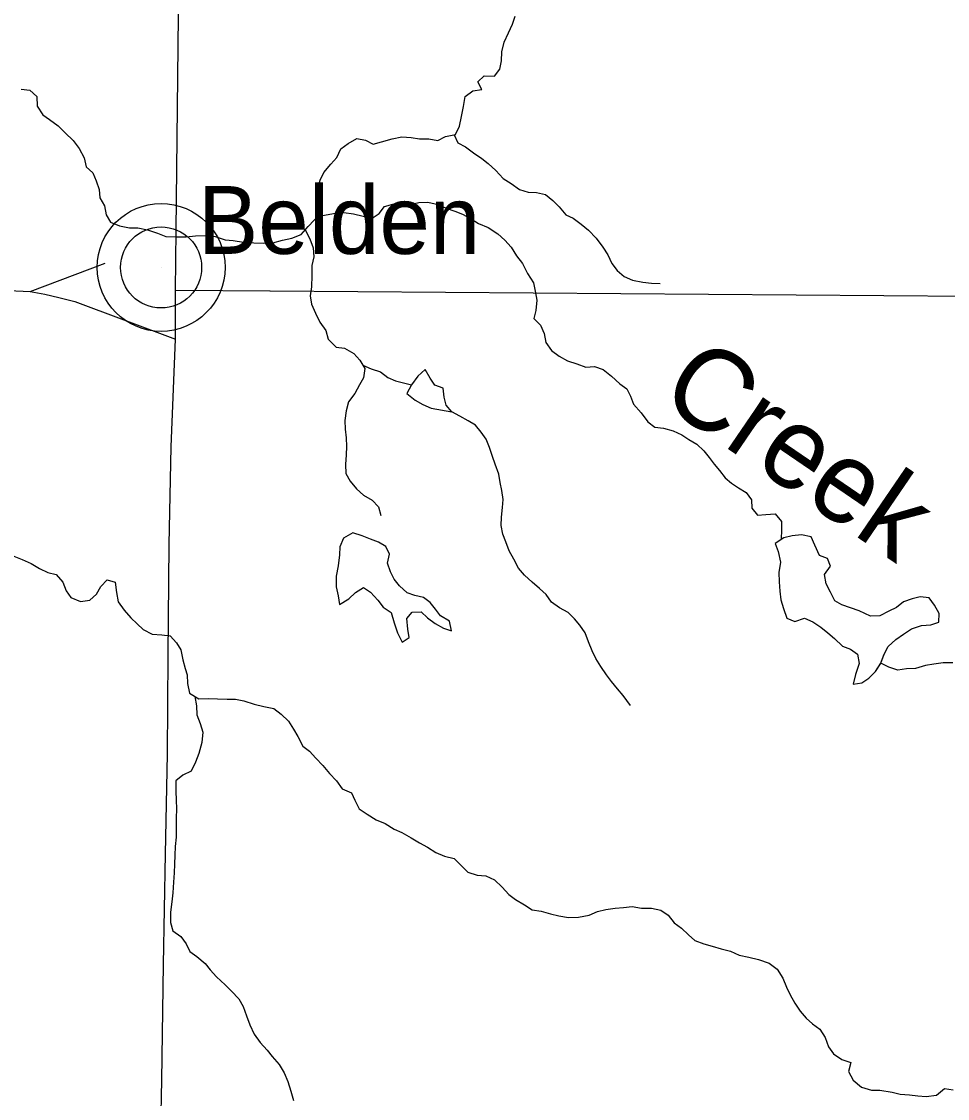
# Model space of a CAD drawing. Extents: x 1857828 to 2277390, y 930619 to 1324581.
# Drawn here: x 2098803 to 2104491, y 1174835 to 1181451 of the extents above; entities that cross this region are included whole.
import ezdxf

# ---------------------------------------------------------------- set-up
doc = ezdxf.new("R2010")
doc.units = 0
for name, color, linetype in [('GM_X_Minor_Lake', 7, 'Continuous'), ('GM_X_Minor_River', 7, 'Continuous'), ('GM_X_Minor_River_Text', 7, 'Continuous'), ('GM_X_State_Route', 7, 'Continuous'), ('GM_X_Township_Road', 7, 'Continuous'), ('GM_X_Unincorporated', 7, 'Continuous'), ('GM_X_Unincorporated_Location', 7, 'Continuous'), ('GM_X_Unincorporated_Text', 7, 'Continuous')]:
    doc.layers.add(name, color=color, linetype=linetype)

msp = doc.modelspace()

# ---------------------------------------------------------------- linework, layer by layer
at = {"layer": 'GM_X_Minor_Lake'}
for points in [[(2101445.9, 1179053.4), (2101411.7, 1179093.9), (2101399.8, 1179144.2), (2101391.9, 1179198.5), (2101341.7, 1179216.8), (2101313.7, 1179261.1), (2101281.6, 1179313.5), (2101237.2, 1179271.5), (2101198.8, 1179219.4), (2101170.5, 1179165.3)], [(2101445.8, 1179053.6), (2101411.7, 1179093.9), (2101399.8, 1179144.2), (2101391.9, 1179198.5), (2101341.7, 1179216.8), (2101313.7, 1179261.1), (2101281.6, 1179313.5), (2101237.2, 1179271.5), (2101198.8, 1179219.4), (2101170.5, 1179165.3)], [(2101170.5, 1179165.3), (2101220.7, 1179124.9), (2101266.9, 1179098.6), (2101319.1, 1179076.2), (2101445.9, 1179053.4)], [(2101170.5, 1179165.3), (2101220.7, 1179124.9), (2101266.9, 1179098.6), (2101319.1, 1179076.2), (2101446.2, 1179053.3)], [(2101124.5, 1177984), (2101092.5, 1178026.3), (2101068.5, 1178070.7), (2101050.5, 1178123), (2101062.8, 1178179.2), (2101040.8, 1178225.5), (2100994.6, 1178251.8), (2100946.4, 1178270.1), (2100896.1, 1178292.5), (2100837.8, 1178310.8), (2100781.4, 1178276.9), (2100757.1, 1178224.8), (2100756.9, 1178174.5), (2100746.7, 1178106.3), (2100734.4, 1178044), (2100736.2, 1177977.7), (2100748.1, 1177923.4), (2100756, 1177869.1), (2100812.4, 1177905), (2100854.8, 1177943), (2100903.2, 1177974.9), (2100947.3, 1177944.6), (2100991.4, 1177896.2), (2101023.5, 1177853.8), (2101073.7, 1177821.5), (2101091.6, 1177757.1), (2101111.5, 1177694.7), (2101141.5, 1177638.3), (2101183.9, 1177666.2), (2101176, 1177718.5)], [(2104079.3, 1177505.5), (2104102.9, 1177564.7), (2104127.2, 1177610.8), (2104173.6, 1177654.8), (2104220, 1177686.8), (2104270.4, 1177720.7), (2104330.8, 1177740.5), (2104389.2, 1177744.3), (2104437.5, 1177760.1), (2104439.7, 1177814.4), (2104411.7, 1177864.7), (2104377.6, 1177911.1), (2104323.3, 1177917.4), (2104273, 1177903.5), (2104220.6, 1177885.7), (2104178.2, 1177851.7), (2104129.9, 1177827.8), (2104075.5, 1177799.9), (2104017.1, 1177798.2), (2103948.8, 1177830.6), (2103894.5, 1177849), (2103842.3, 1177867.3), (2103798.1, 1177891.6), (2103772.1, 1177946), (2103746.1, 1177996.3), (2103736.3, 1178054.6), (2103772.6, 1178104.7), (2103754.7, 1178153), (2103704.4, 1178171.3), (2103676.5, 1178233.7), (2103654.5, 1178286.1), (2103594.2, 1178298.4), (2103537.8, 1178290.6), (2103485.5, 1178278.8), (2103433.1, 1178244.9), (2103451, 1178194.6)], [(2104080.6, 1177508.6), (2104102.9, 1177564.7), (2104127.2, 1177610.8), (2104173.6, 1177654.8), (2104220, 1177686.8), (2104270.4, 1177720.7), (2104330.8, 1177740.5), (2104389.2, 1177744.3), (2104437.5, 1177760.1), (2104439.7, 1177814.4), (2104411.7, 1177864.7), (2104377.6, 1177911.1), (2104323.3, 1177917.4), (2104273, 1177903.5), (2104220.6, 1177885.7), (2104178.2, 1177851.7), (2104129.9, 1177827.8), (2104075.5, 1177799.9), (2104017.1, 1177798.2), (2103948.8, 1177830.6), (2103894.5, 1177849), (2103842.3, 1177867.3), (2103798.1, 1177891.6), (2103772.1, 1177946), (2103746.1, 1177996.3), (2103736.3, 1178054.6), (2103772.6, 1178104.7), (2103754.7, 1178153), (2103704.4, 1178171.3), (2103676.5, 1178233.7), (2103654.5, 1178286.1), (2103594.2, 1178298.4), (2103537.8, 1178290.6), (2103485.5, 1178278.8), (2103433.1, 1178244.9), (2103451, 1178194.6)], [(2103451, 1178194.6), (2103464.9, 1178130.2), (2103454.6, 1178065.9), (2103456.5, 1178009.7), (2103460.3, 1177951.4), (2103466.2, 1177899.1), (2103484.1, 1177844.8), (2103504, 1177786.4), (2103552.3, 1177766.1), (2103612.7, 1177785.9), (2103662.9, 1177763.6), (2103713.1, 1177731.2), (2103755.2, 1177694.9), (2103797.4, 1177660.5), (2103845.5, 1177614.1), (2103895.8, 1177595.8), (2103937.9, 1177565.4), (2103947.8, 1177507.1), (2103925.4, 1177438.9), (2103911.2, 1177380.7), (2103965.5, 1177388.5), (2104007.9, 1177416.4), (2104048.2, 1177458.5), (2104079.3, 1177505.5)], [(2103451, 1178194.6), (2103464.9, 1178130.2), (2103454.6, 1178065.9), (2103456.5, 1178009.7), (2103460.3, 1177951.4), (2103466.2, 1177899.1), (2103484.1, 1177844.8), (2103504, 1177786.4), (2103552.3, 1177766.1), (2103612.7, 1177785.9), (2103662.9, 1177763.6), (2103713.1, 1177731.2), (2103755.2, 1177694.9), (2103797.4, 1177660.5), (2103845.5, 1177614.1), (2103895.8, 1177595.8), (2103937.9, 1177565.4), (2103947.8, 1177507.1), (2103925.4, 1177438.9), (2103911.2, 1177380.7), (2103965.5, 1177388.5), (2104007.9, 1177416.4), (2104048.2, 1177458.5), (2104081.2, 1177508.2)], [(2101176, 1177718.5), (2101170.2, 1177782.9), (2101202.5, 1177822.9), (2101256.8, 1177824.7), (2101296.9, 1177788.3), (2101343.1, 1177753.9), (2101395.3, 1177723.6), (2101443.5, 1177707.3), (2101431.7, 1177767.6), (2101375.4, 1177800), (2101345.4, 1177840.3), (2101313.3, 1177882.7), (2101271.2, 1177913), (2101218.9, 1177925.3), (2101170.7, 1177941.6), (2101124.5, 1177984)]]:
    msp.add_lwpolyline(points, dxfattribs=at)
at = {"layer": 'GM_X_Minor_River'}
for points in [[(2100614.7, 1180264.9), (2100634.9, 1180311.1), (2100631.1, 1180361.3), (2100623.2, 1180423.6), (2100637.5, 1180475.8), (2100659.7, 1180523.9), (2100702.2, 1180576), (2100738.5, 1180616), (2100764.8, 1180670.2), (2100809.2, 1180702.1), (2100861.6, 1180732), (2100915.9, 1180721.7), (2100962.1, 1180697.4), (2101014.4, 1180711.2), (2101078.9, 1180731), (2101139.3, 1180742.8), (2101195.6, 1180738.6), (2101247.9, 1180730.3), (2101304.2, 1180730), (2101360.5, 1180719.7), (2101406.9, 1180745.6), (2101469.3, 1180757.4), (2101493.6, 1180807.5), (2101505.9, 1180867.8), (2101518.1, 1180930), (2101528.4, 1180990.2), (2101574.8, 1181026.2), (2101631.1, 1181034), (2101605.1, 1181080.3), (2101645.5, 1181118.3), (2101707.8, 1181116), (2101740.2, 1181158.1), (2101750.4, 1181210.3), (2101752.6, 1181264.5), (2101766.8, 1181324.7), (2101793.2, 1181382.9), (2101819.5, 1181435), (2101835.8, 1181485.2)], [(2098800.3, 1181036.7), (2098852.6, 1181030.4), (2098896.7, 1180990), (2098898.5, 1180931.7), (2098932.6, 1180877.3), (2098974.7, 1180849), (2099026.9, 1180810.6), (2099071.1, 1180768.2), (2099119.2, 1180719.8), (2099157.3, 1180671.4), (2099187.3, 1180613), (2099199.2, 1180558.6), (2099241.3, 1180522.3), (2099261.3, 1180472), (2099279.2, 1180419.6), (2099283.1, 1180367.4), (2099313.1, 1180319), (2099323, 1180262.7), (2099349, 1180218.4), (2099405.3, 1180196), (2099465.6, 1180183.7), (2099517.9, 1180183.5), (2099576.2, 1180171.1), (2099638.5, 1180150.8), (2099688.7, 1180130.5), (2099751.1, 1180128.2), (2099813.5, 1180127.9), (2099871.8, 1180135.7), (2099932.2, 1180137.4), (2099992.5, 1180131.1), (2100052.8, 1180110.7), (2100103.1, 1180106.5), (2100165.5, 1180096.2), (2100229.8, 1180091.8), (2100288.2, 1180089.6), (2100346.5, 1180091.3), (2100404.9, 1180107.1), (2100463.3, 1180120.9), (2100519.7, 1180142.8), (2100564.1, 1180192.8), (2100600.5, 1180230.8), (2100620.9, 1180253.3)], [(2101460.8, 1180755.8), (2101483.2, 1180705.1), (2101529.4, 1180680.8), (2101579.6, 1180644.4), (2101629.8, 1180610), (2101669.9, 1180579.7), (2101716.1, 1180535.3), (2101762.2, 1180486.8), (2101810.4, 1180456.5), (2101862.6, 1180420.1), (2101914.8, 1180403.8), (2101967.1, 1180401.5), (2102021.4, 1180389.2), (2102065.5, 1180350.8), (2102105.7, 1180312.5), (2102145.8, 1180264.1), (2102192, 1180243.8), (2102240.1, 1180205.4), (2102286.3, 1180169), (2102332.4, 1180120.6), (2102374.5, 1180064.1), (2102404.5, 1180017.8), (2102428.5, 1179965.4), (2102462.6, 1179921.1), (2102504.7, 1179884.7), (2102556.9, 1179862.4), (2102619.3, 1179850), (2102673.6, 1179843.8), (2102725.9, 1179841.5)], [(2100614.7, 1180264.9), (2100618.6, 1180252.9), (2100675, 1180262.7), (2100731.4, 1180274.5), (2100781.7, 1180278.2), (2100842, 1180269.9), (2100900.3, 1180255.6), (2100956.6, 1180243.3), (2100999, 1180271.2), (2101033.3, 1180315.3), (2101083.6, 1180329.1), (2101133.9, 1180324.9), (2101190.3, 1180326.6), (2101242.6, 1180338.5), (2101299, 1180342.2), (2101361.3, 1180327.9), (2101411.5, 1180305.6), (2101463.8, 1180287.2), (2101512, 1180266.9), (2101564.2, 1180238.6), (2101610.4, 1180210.2), (2101668.7, 1180185.8), (2101728.9, 1180147.4), (2101771, 1180109), (2101811.1, 1180064.6), (2101843.2, 1180012.3), (2101879.2, 1179963.9), (2101911.2, 1179903.4), (2101947.3, 1179845), (2101957.2, 1179794.7), (2101969.1, 1179740.4), (2101962.8, 1179676.2), (2101950.6, 1179626), (2101990.7, 1179585.6), (2102012.7, 1179535.3), (2102022.6, 1179479), (2102058.6, 1179430.6), (2102104.8, 1179396.2), (2102157, 1179365.8), (2102213.3, 1179347.5), (2102269.5, 1179327.1), (2102321.9, 1179330.9), (2102376.1, 1179312.6), (2102426.3, 1179272.2), (2102478.5, 1179225.7), (2102520.6, 1179195.4), (2102542.6, 1179149.1), (2102562.6, 1179100.8), (2102608.7, 1179046.3), (2102650.8, 1178991.9), (2102692.9, 1178959.5), (2102747.2, 1178953.3), (2102805.5, 1178936.9), (2102859.8, 1178912.6), (2102901.9, 1178884.2), (2102952.1, 1178853.9), (2102994.2, 1178813.5), (2103026.3, 1178773.2), (2103058.4, 1178732.8), (2103090.4, 1178692.5), (2103124.5, 1178648.1), (2103164.6, 1178615.8), (2103206.8, 1178585.5), (2103255, 1178557.1), (2103287, 1178512.8), (2103288.9, 1178460.5), (2103322.9, 1178418.2), (2103375.3, 1178422), (2103431.6, 1178427.7), (2103471.7, 1178379.3), (2103471.5, 1178327.1), (2103469.4, 1178272.8)], [(2100544.6, 1180170.8), (2100574, 1180116.4), (2100593.9, 1180060.1), (2100597.7, 1180005.8), (2100585.5, 1179951.6), (2100585.3, 1179891.3), (2100583.1, 1179821), (2100574.9, 1179766.8), (2100584.7, 1179714.5), (2100608.7, 1179660.1), (2100634.7, 1179603.8), (2100672.8, 1179553.3), (2100686.7, 1179499), (2100734.8, 1179450.6), (2100787.1, 1179444.3), (2100843.3, 1179411.9), (2100881.4, 1179371.6), (2100911.5, 1179319.2), (2100903.2, 1179263), (2100878.9, 1179218.9), (2100850.6, 1179166.8), (2100812.2, 1179114.7), (2100795.9, 1179058.5), (2100787.7, 1179000.3), (2100791.6, 1178946), (2100797.4, 1178893.7), (2100799.3, 1178839.4), (2100797.1, 1178789.2), (2100792.9, 1178729), (2100794.7, 1178674.7), (2100820.7, 1178628.4), (2100860.8, 1178580), (2100903, 1178541.6), (2100957.2, 1178511.2), (2100995.3, 1178468.8), (2101009.2, 1178416.5)], [(2100899.5, 1179340.1), (2100949.7, 1179317), (2101008, 1179298.7), (2101052.1, 1179264.3), (2101100.3, 1179244), (2101199.2, 1179220)], [(2102544.6, 1177248.2), (2102498.6, 1177310.7), (2102464.5, 1177351), (2102426.4, 1177397.4), (2102396.4, 1177437.8), (2102362.3, 1177488.1), (2102330.3, 1177538.5), (2102308.3, 1177584.8), (2102286.3, 1177641.2), (2102264.4, 1177695.6), (2102232.3, 1177741.9), (2102200.3, 1177782.2), (2102160.2, 1177820.6), (2102107.9, 1177849), (2102057.8, 1177883.3), (2102025.7, 1177931.7), (2101983.6, 1177968.1), (2101939.4, 1178006.5), (2101893.3, 1178048.9), (2101855.2, 1178093.2), (2101827.2, 1178147.6), (2101799.2, 1178200), (2101777.2, 1178254.3), (2101759.3, 1178302.6), (2101749.4, 1178354.9), (2101751.6, 1178407.2), (2101757.8, 1178465.4), (2101762, 1178515.6), (2101754.1, 1178569.9), (2101742.2, 1178620.2), (2101734.3, 1178670.5), (2101712.4, 1178730.9), (2101696.4, 1178779.1), (2101676.5, 1178833.5), (2101656.5, 1178885.8), (2101626.5, 1178928.2), (2101592.4, 1178970.5), (2101546.2, 1178998.8), (2101496, 1179027.2), (2101445.8, 1179053.6)], [(2098755, 1178167.5), (2098807.3, 1178145.1), (2098861.5, 1178120.8), (2098913.7, 1178090.4), (2098963.9, 1178066.1), (2099016.2, 1178053.8), (2099056.3, 1178007.4), (2099076.3, 1177953), (2099106.3, 1177912.7), (2099164.6, 1177888.3), (2099222.9, 1177896.1), (2099263.3, 1177934.1), (2099289.6, 1177980.2), (2099328, 1178022.2), (2099378.2, 1178005.9), (2099386.1, 1177943.6), (2099395.9, 1177885.3), (2099434, 1177834.9), (2099474.1, 1177788.5), (2099512.2, 1177750.1), (2099550.3, 1177715.8), (2099604.6, 1177687.4), (2099664.9, 1177683.1), (2099715.2, 1177676.9), (2099755.3, 1177634.5), (2099781.3, 1177590.2), (2099793.2, 1177529.8), (2099807.1, 1177475.5), (2099819.1, 1177437.3)], [(2104523.2, 1177510.6), (2104464.9, 1177510.8), (2104406.5, 1177503.1), (2104356.2, 1177495.2), (2104293.7, 1177477.4), (2104239.4, 1177473.7), (2104185.1, 1177465.9), (2104130.8, 1177484.2), (2104080.6, 1177508.6)], [(2099819.1, 1177437.3), (2099822.9, 1177385), (2099834.8, 1177324.7), (2099891, 1177290.3), (2099951.4, 1177292), (2100005.7, 1177289.8), (2100066, 1177287.5), (2100116.3, 1177287.3), (2100168.6, 1177277), (2100230.9, 1177256.6), (2100291.2, 1177242.3), (2100351.6, 1177229.9), (2100397.7, 1177195.6), (2100441.9, 1177153.2), (2100473.9, 1177102.8), (2100499.9, 1177058.5), (2100529.9, 1177000.1), (2100572, 1176967.7), (2100610.1, 1176925.4), (2100654.3, 1176881), (2100694.3, 1176830.5), (2100736.5, 1176786.1), (2100772.5, 1176737.8), (2100828.8, 1176713.4), (2100850.8, 1176667.1), (2100876.7, 1176614.7), (2100924.9, 1176582.4), (2100981.1, 1176545.9), (2101037.4, 1176523.6), (2101091.6, 1176489.2), (2101139.8, 1176468.9), (2101196.1, 1176436.5), (2101248.3, 1176406.1), (2101296.5, 1176377.7), (2101346.7, 1176345.4), (2101400.9, 1176323), (2101461.3, 1176308.7), (2101501.4, 1176268.3), (2101543.5, 1176225.9), (2101601.8, 1176207.6), (2101654.1, 1176203.3), (2101708.3, 1176177), (2101754.4, 1176132.6), (2101796.6, 1176088.1), (2101836.7, 1176057.8), (2101892.9, 1176025.4), (2101939.1, 1175993.1), (2101995.4, 1175984.8), (2102051.7, 1175968.4), (2102104, 1175956.2), (2102162.3, 1175945.8), (2102224.7, 1175949.6), (2102289.1, 1175961.3), (2102341.5, 1175983.2), (2102391.8, 1175995), (2102450.2, 1176004.8), (2102500.5, 1176008.6), (2102554.8, 1176014.4), (2102611.1, 1176004.1), (2102673.5, 1176003.8), (2102729.8, 1175991.5), (2102776, 1175961.2), (2102812, 1175914.8), (2102856.2, 1175880.4), (2102900.3, 1175840.1), (2102938.4, 1175805.7), (2102994.7, 1175785.4), (2103045, 1175771.1), (2103101.2, 1175754.8), (2103157.5, 1175740.4), (2103211.8, 1175716.1), (2103270.1, 1175703.8), (2103330.4, 1175689.4), (2103394.7, 1175665), (2103444.9, 1175628.6), (2103478.9, 1175574.2), (2103502.9, 1175517.8), (2103524.9, 1175471.5), (2103552.9, 1175421.2), (2103586.9, 1175370.8), (2103623, 1175328.4), (2103661.1, 1175294.1), (2103707.3, 1175259.7), (2103739.3, 1175209.3), (2103759.3, 1175153), (2103791.3, 1175108.6), (2103841.5, 1175074.3), (2103897.8, 1175055.9), (2103883.5, 1174999.7), (2103911.5, 1174947.4), (2103963.7, 1174904.9), (2104024, 1174886.6), (2104076.3, 1174886.3), (2104150.7, 1174873.9), (2104201, 1174861.7), (2104257.3, 1174857.4), (2104309.6, 1174851.1), (2104359.9, 1174846.9), (2104424.3, 1174854.6), (2104472.7, 1174896.6), (2104525, 1174888.3)], [(2099866.9, 1177305), (2099876.8, 1177246.1), (2099878.6, 1177191.9), (2099900.6, 1177139.5), (2099916.5, 1177085.2), (2099910.3, 1177020.9), (2099892, 1176954.7), (2099871.7, 1176900.6), (2099845.3, 1176846.4), (2099793, 1176820.5), (2099750.6, 1176786.6), (2099750.4, 1176722.3), (2099752.2, 1176668), (2099754.1, 1176613.8), (2099751.9, 1176557.5), (2099751.7, 1176495.2), (2099751.5, 1176440.9), (2099747.3, 1176382.7), (2099745.1, 1176330.5), (2099742.9, 1176274.2), (2099740.8, 1176220), (2099736.6, 1176163.7), (2099732.3, 1176097.4), (2099726.1, 1176043.2), (2099717.9, 1175978.9), (2099717.7, 1175916.7), (2099731.6, 1175864.3), (2099781.8, 1175830), (2099813.8, 1175785.6), (2099835.8, 1175737.3), (2099880, 1175706.9), (2099930.1, 1175664.5), (2099962.2, 1175624.2), (2100000.3, 1175581.8), (2100054.5, 1175533.4), (2100092.6, 1175495), (2100136.7, 1175446.6), (2100164.7, 1175400.2), (2100184.6, 1175341.9), (2100204.6, 1175287.5), (2100232.6, 1175229.1), (2100268.6, 1175178.8), (2100310.7, 1175132.3), (2100342.8, 1175092), (2100384.9, 1175043.6), (2100416.9, 1174993.2), (2100438.9, 1174938.9), (2100456.8, 1174880.5), (2100472.7, 1174822.2)]]:
    msp.add_lwpolyline(points, dxfattribs=at)
at = {"layer": 'GM_X_State_Route'}
for points in [[(2099752, 1180168.4), (2099752, 1180168.4), (2099821.8, 1186576.9), (2099837.5, 1188022.3)], [(2099748, 1179799.4), (2099752, 1180168.4)], [(2098486.9, 1179800.5), (2098725.4, 1179799.2), (2098855.1, 1179792.3), (2098945, 1179776.7), (2099030.9, 1179756.7), (2099129, 1179730.7), (2099748.8, 1179500.6)], [(2099748.8, 1179500.6), (2099748, 1179799.4)], [(2100327.7, 1179795.1), (2099748, 1179799.4)], [(2105176.2, 1179758.5), (2105176.2, 1179758.5), (2100329.4, 1179795.1), (2100327.7, 1179795.1)], [(2099554.1, 1165974.3), (2099553.7, 1166407.8), (2099556.9, 1166903.3), (2099562.3, 1167370.9), (2099565.6, 1167856.5), (2099572.9, 1168342.1), (2099578, 1168803.9), (2099586.9, 1169419.7), (2099595.4, 1170065.8), (2099602.3, 1170613.7), (2099611.3, 1171171.6), (2099617.9, 1171769.6), (2099626.5, 1172389.7), (2099633.4, 1172947.6), (2099644, 1173577.8), (2099651.2, 1174341.2), (2099664.4, 1174946.5), (2099674.5, 1175656.9), (2099686.7, 1176337.3), (2099699.4, 1176949.4), (2099704, 1177555.5), (2099710.3, 1178237.8), (2099721, 1178837.9), (2099748.8, 1179500.6)]]:
    msp.add_lwpolyline(points, dxfattribs=at)
at = {"layer": 'GM_X_Township_Road'}
msp.add_lwpolyline([(2098855.1, 1179792.3), (2099316.6, 1179967.6)], dxfattribs=at)
at = {"layer": 'GM_X_Unincorporated'}
for radius in [392.8, 249]:
    msp.add_circle((2099660, 1179940.6), radius, dxfattribs=at)
at = {"layer": 'GM_X_Unincorporated_Location'}
msp.add_line((2099660, 1179940.6), (2099660, 1179940.6), dxfattribs=at)

# ---------------------------------------------------------------- texts
at = {"layer": 'GM_X_Minor_River_Text'}
msp.add_text('Creek', height=500.26, rotation=325.67594, dxfattribs=at).set_placement((2102704.8, 1179123.6))
at = {"layer": 'GM_X_Unincorporated_Text'}
msp.add_text('Belden', height=417, rotation=0.00001, dxfattribs=at).set_placement((2099885, 1180023.8))

doc.saveas('drawing.dxf')
